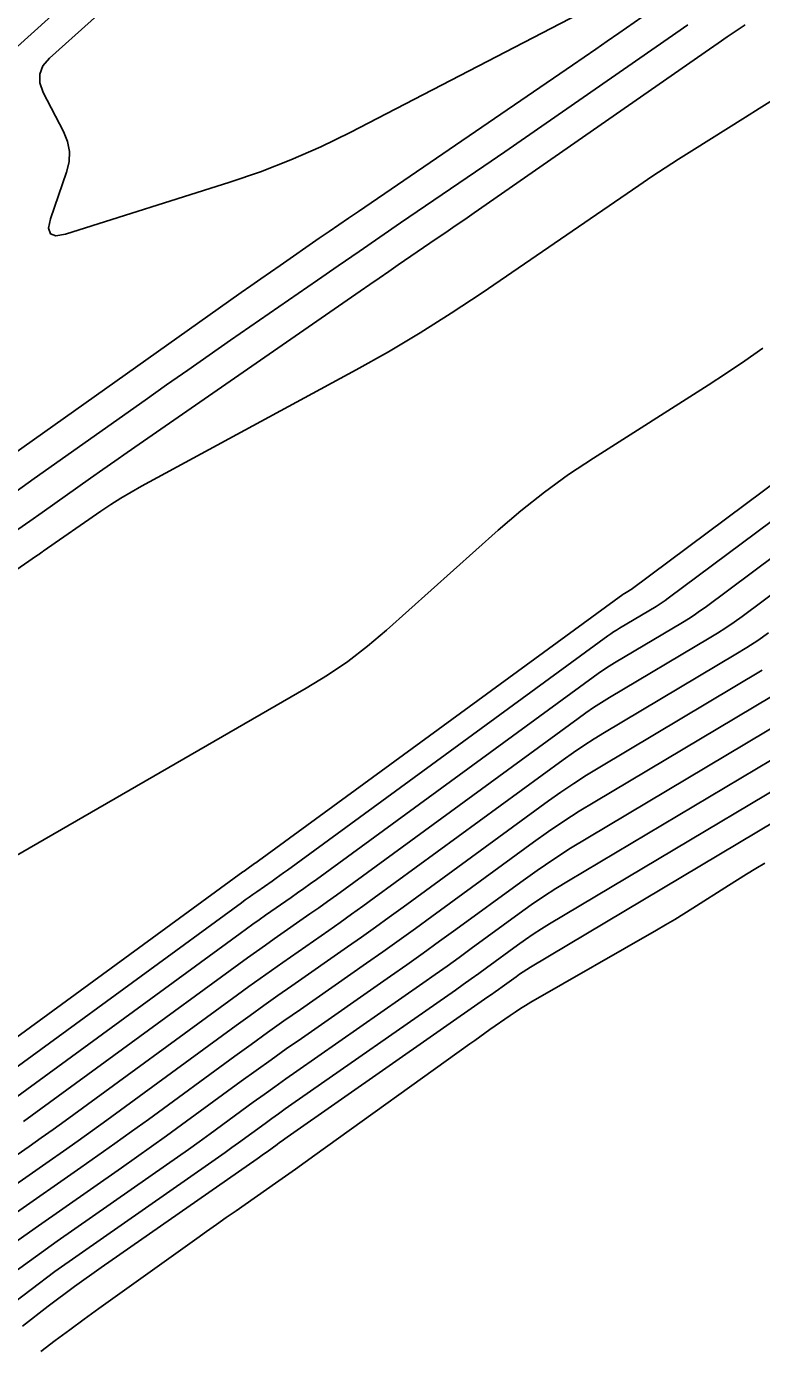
# Model space of a CAD drawing. Extents: x 1768942 to 1774819, y 723037 to 732099.
# Drawn here: x 1770796.8 to 1770835.3, y 726709.8 to 726779 of the extents above; entities that cross this region are included whole.
import ezdxf

# ---------------------------------------------------------------- set-up
doc = ezdxf.new("R2010")
doc.units = 0
doc.layers.add('R_Contours', color=7, linetype='Continuous')

msp = doc.modelspace()

# ---------------------------------------------------------------- linework, layer by layer
at = {"layer": 'R_Contours'}
for points in [[(1770802.372, 726781.274), (1770798.004, 726777.346), (1770797.661, 726776.944), (1770797.493, 726776.51), (1770797.498, 726776.044), (1770797.677, 726775.547), (1770798.743, 726773.495), (1770798.953, 726772.978), (1770799.049, 726772.453), (1770799.031, 726771.919), (1770798.9, 726771.376), (1770798.059, 726768.932), (1770797.956, 726768.44), (1770798.053, 726768.142), (1770798.348, 726768.038), (1770798.843, 726768.128), (1770807.453, 726770.845), (1770809.072, 726771.394), (1770810.663, 726772.011), (1770812.225, 726772.697), (1770813.76, 726773.451), (1770827.193, 726780.415)], [(1770785.631, 726768.338), (1770799.002, 726780.361)], [(1770830.265, 726780.331), (1770827.848, 726778.651), (1770827.244, 726778.232), (1770826.638, 726777.814), (1770826.032, 726777.397), (1770825.425, 726776.982), (1770814.199, 726769.316), (1770813.685, 726768.965), (1770813.172, 726768.613), (1770812.659, 726768.26), (1770812.147, 726767.906), (1770810.1, 726766.489), (1770809.588, 726766.134), (1770809.078, 726765.778), (1770808.569, 726765.421), (1770808.06, 726765.062), (1770794.917, 726755.765)], [(1770796.259, 726754.647), (1770797.203, 726755.313), (1770803.027, 726759.433), (1770804.142, 726760.22), (1770805.259, 726761.003), (1770806.378, 726761.784), (1770807.498, 726762.562), (1770812.056, 726765.716), (1770813.143, 726766.467), (1770814.231, 726767.217), (1770815.321, 726767.965), (1770816.411, 726768.71), (1770820.776, 726771.691), (1770821.867, 726772.437), (1770822.956, 726773.186), (1770824.043, 726773.936), (1770825.129, 726774.689), (1770830.44, 726778.38), (1770831.472, 726779.096)], [(1770834.47, 726779.097), (1770834, 726778.776), (1770833.531, 726778.453), (1770833.063, 726778.13), (1770832.596, 726777.806), (1770820.27, 726769.24), (1770819.774, 726768.896), (1770819.276, 726768.553), (1770818.779, 726768.211), (1770818.28, 726767.87), (1770816.285, 726766.507), (1770815.786, 726766.166), (1770815.288, 726765.825), (1770814.791, 726765.482), (1770814.294, 726765.139), (1770802.713, 726757.124), (1770802.074, 726756.68), (1770801.436, 726756.234), (1770800.798, 726755.787), (1770800.162, 726755.339), (1770797.621, 726753.541), (1770796.985, 726753.092), (1770796.348, 726752.645)], [(1770780.015, 726739.27), (1770797.326, 726751.265), (1770797.355, 726751.285), (1770797.383, 726751.305), (1770797.412, 726751.325), (1770797.441, 726751.345), (1770797.555, 726751.426), (1770797.583, 726751.446), (1770797.612, 726751.466), (1770797.64, 726751.486), (1770797.669, 726751.506), (1770800.7, 726753.604), (1770801.22, 726753.953), (1770801.748, 726754.288), (1770802.285, 726754.608), (1770802.831, 726754.914), (1770814.082, 726761.019), (1770815.77, 726761.964), (1770817.432, 726762.951), (1770819.069, 726763.98), (1770820.679, 726765.052), (1770828.891, 726770.671), (1770829.579, 726771.137), (1770830.273, 726771.596), (1770830.971, 726772.047), (1770831.674, 726772.492), (1770834.495, 726774.254), (1770835.198, 726774.699), (1770835.896, 726775.15)], [(1770790.091, 726721.531), (1770808.139, 726734.706), (1770808.208, 726734.756), (1770808.276, 726734.805), (1770808.345, 726734.854), (1770808.414, 726734.902), (1770808.691, 726735.096), (1770808.76, 726735.144), (1770808.829, 726735.193), (1770808.897, 726735.242), (1770808.965, 726735.292), (1770828.055, 726749.239), (1770828.076, 726749.254), (1770828.097, 726749.268), (1770828.119, 726749.282), (1770828.14, 726749.295), (1770828.409, 726749.455), (1770828.432, 726749.469), (1770828.454, 726749.484), (1770828.476, 726749.499), (1770828.498, 726749.514), (1770845.393, 726762.096)], [(1770835.4, 726762.154), (1770834.455, 726761.491), (1770833.498, 726760.846), (1770832.529, 726760.218), (1770826.52, 726756.392), (1770825.213, 726755.523), (1770823.945, 726754.602), (1770822.715, 726753.63), (1770821.524, 726752.608), (1770815.668, 726747.371), (1770814.677, 726746.529), (1770813.646, 726745.741), (1770812.575, 726745.009), (1770811.466, 726744.33), (1770792.544, 726733.421)], [(1770792.274, 726721.566), (1770808.071, 726733.098), (1770808.27, 726733.242), (1770808.47, 726733.386), (1770808.67, 726733.528), (1770808.872, 726733.67), (1770809.679, 726734.233), (1770809.88, 726734.374), (1770810.081, 726734.517), (1770810.281, 726734.66), (1770810.48, 726734.805), (1770827.276, 726747.076), (1770827.424, 726747.182), (1770827.574, 726747.284), (1770827.727, 726747.382), (1770827.882, 726747.477), (1770829.801, 726748.62), (1770829.963, 726748.72), (1770830.123, 726748.823), (1770830.28, 726748.931), (1770830.434, 726749.043), (1770845.121, 726759.98)], [(1770844.848, 726757.864), (1770832.37, 726748.571), (1770832.083, 726748.363), (1770831.791, 726748.163), (1770831.494, 726747.97), (1770831.192, 726747.785), (1770827.623, 726745.659), (1770827.335, 726745.482), (1770827.051, 726745.299), (1770826.772, 726745.11), (1770826.497, 726744.914), (1770811.994, 726734.318), (1770811.664, 726734.078), (1770811.333, 726733.841), (1770811.001, 726733.605), (1770810.667, 726733.37), (1770809.329, 726732.437), (1770808.996, 726732.202), (1770808.663, 726731.966), (1770808.332, 726731.729), (1770808.002, 726731.489), (1770794.457, 726721.602)], [(1770796.64, 726721.637), (1770807.934, 726729.881), (1770808.394, 726730.215), (1770808.857, 726730.547), (1770809.321, 726730.877), (1770809.787, 726731.204), (1770811.655, 726732.508), (1770812.121, 726732.835), (1770812.585, 726733.164), (1770813.048, 726733.497), (1770813.508, 726733.831), (1770825.718, 726742.752), (1770826.12, 726743.038), (1770826.529, 726743.315), (1770826.943, 726743.583), (1770827.365, 726743.84), (1770832.583, 726746.95), (1770833.025, 726747.22), (1770833.459, 726747.502), (1770833.886, 726747.795), (1770834.305, 726748.099), (1770844.576, 726755.748)], [(1770835.689, 726747.228), (1770835.127, 726746.842), (1770834.556, 726746.471), (1770833.975, 726746.114), (1770827.106, 726742.022), (1770826.552, 726741.683), (1770826.006, 726741.331), (1770825.468, 726740.967), (1770824.939, 726740.589), (1770815.022, 726733.345), (1770814.431, 726732.915), (1770813.837, 726732.488), (1770813.241, 726732.065), (1770812.643, 726731.645), (1770810.245, 726729.971), (1770809.647, 726729.551), (1770809.051, 726729.128), (1770808.457, 726728.702), (1770807.865, 726728.272), (1770798.823, 726721.672), (1770798.201, 726721.22), (1770797.576, 726720.772), (1770796.948, 726720.327), (1770796.319, 726719.885)], [(1770835.366, 726745.279), (1770826.848, 726740.204), (1770826.16, 726739.783), (1770825.483, 726739.347), (1770824.816, 726738.895), (1770824.16, 726738.427), (1770816.537, 726732.858), (1770815.814, 726732.333), (1770815.089, 726731.812), (1770814.362, 726731.295), (1770813.631, 726730.782), (1770810.703, 726728.738), (1770809.972, 726728.226), (1770809.244, 726727.709), (1770808.519, 726727.188), (1770807.797, 726726.664), (1770801.006, 726721.707), (1770800.256, 726721.163), (1770799.503, 726720.622), (1770798.747, 726720.086), (1770797.989, 726719.554), (1770794.947, 726717.435)], [(1770796.1, 726716.743), (1770799.659, 726719.223), (1770800.546, 726719.846), (1770801.431, 726720.473), (1770802.312, 726721.105), (1770803.189, 726721.742), (1770807.728, 726725.055), (1770808.581, 726725.675), (1770809.438, 726726.29), (1770810.298, 726726.9), (1770811.161, 726727.506), (1770814.619, 726729.92), (1770815.482, 726730.526), (1770816.342, 726731.136), (1770817.198, 726731.751), (1770818.051, 726732.371), (1770823.381, 726736.265), (1770824.164, 726736.823), (1770824.96, 726737.363), (1770825.768, 726737.884), (1770826.589, 726738.386), (1770836.757, 726744.444)], [(1770840.82, 726743.536), (1770825.218, 726734.241), (1770824.555, 726733.835), (1770823.901, 726733.414), (1770823.258, 726732.978), (1770822.625, 726732.526), (1770820.111, 726730.69), (1770819.482, 726730.233), (1770818.85, 726729.779), (1770818.215, 726729.328), (1770817.578, 726728.881), (1770810.964, 726724.264), (1770810.392, 726723.862), (1770809.821, 726723.457), (1770809.253, 726723.049), (1770808.686, 726722.638), (1770806.425, 726720.987), (1770805.859, 726720.576), (1770805.29, 726720.168), (1770804.719, 726719.763), (1770804.146, 726719.362), (1770798.406, 726715.36), (1770797.267, 726714.549), (1770796.144, 726713.715)], [(1770796.242, 726715.332), (1770797.253, 726716.052), (1770801.777, 726719.205), (1770802.57, 726719.761), (1770803.36, 726720.321), (1770804.147, 726720.886), (1770804.931, 726721.455), (1770808.06, 726723.739), (1770808.843, 726724.308), (1770809.63, 726724.872), (1770810.42, 726725.433), (1770811.212, 726725.989), (1770815.873, 726729.243), (1770816.736, 726729.848), (1770817.595, 726730.459), (1770818.451, 726731.073), (1770819.303, 726731.693), (1770822.707, 726734.179), (1770823.564, 726734.791), (1770824.435, 726735.381), (1770825.32, 726735.952), (1770826.219, 726736.501), (1770838.705, 726743.941)], [(1770795.813, 726711.885), (1770797.042, 726712.838), (1770798.291, 726713.766), (1770799.559, 726714.669), (1770806.516, 726719.518), (1770806.869, 726719.766), (1770807.221, 726720.015), (1770807.571, 726720.266), (1770807.92, 726720.52), (1770809.313, 726721.537), (1770809.662, 726721.79), (1770810.012, 726722.041), (1770810.364, 726722.291), (1770810.716, 726722.539), (1770819.283, 726728.519), (1770819.695, 726728.808), (1770820.104, 726729.099), (1770820.513, 726729.392), (1770820.919, 726729.687), (1770822.543, 726730.873), (1770822.952, 726731.165), (1770823.367, 726731.447), (1770823.79, 726731.719), (1770824.218, 726731.981), (1770842.934, 726743.132)], [(1770796.587, 726710.911), (1770797.941, 726711.961), (1770799.316, 726712.983), (1770800.712, 726713.978), (1770808.885, 726719.675), (1770809.018, 726719.768), (1770809.151, 726719.862), (1770809.283, 726719.957), (1770809.414, 726720.052), (1770809.939, 726720.436), (1770810.071, 726720.531), (1770810.203, 726720.626), (1770810.335, 726720.72), (1770810.468, 726720.813), (1770820.988, 726728.157), (1770821.174, 726728.287), (1770821.359, 726728.419), (1770821.544, 726728.551), (1770821.727, 726728.685), (1770822.461, 726729.22), (1770822.646, 726729.352), (1770822.833, 726729.479), (1770823.024, 726729.602), (1770823.218, 726729.721), (1770845.048, 726742.727)], [(1770835.499, 726735.166), (1770835.021, 726734.883), (1770834.545, 726734.595), (1770834.072, 726734.302), (1770833.601, 726734.006), (1770831.725, 726732.81), (1770831.255, 726732.514), (1770830.781, 726732.223), (1770830.303, 726731.938), (1770829.823, 726731.658), (1770823.243, 726727.881), (1770822.964, 726727.717), (1770822.69, 726727.546), (1770822.419, 726727.37), (1770822.152, 726727.187), (1770821.091, 726726.445), (1770820.827, 726726.259), (1770820.562, 726726.072), (1770820.299, 726725.884), (1770820.035, 726725.696), (1770811.923, 726719.87), (1770811.409, 726719.502), (1770810.894, 726719.135), (1770810.378, 726718.771), (1770809.86, 726718.408), (1770807.788, 726716.959), (1770807.27, 726716.597), (1770806.753, 726716.232), (1770806.238, 726715.867), (1770805.723, 726715.5), (1770800.594, 726711.833), (1770799.828, 726711.28), (1770799.066, 726710.722), (1770798.308, 726710.158), (1770797.554, 726709.588)]]:
    msp.add_lwpolyline(points, dxfattribs=at)

doc.saveas('drawing.dxf')
